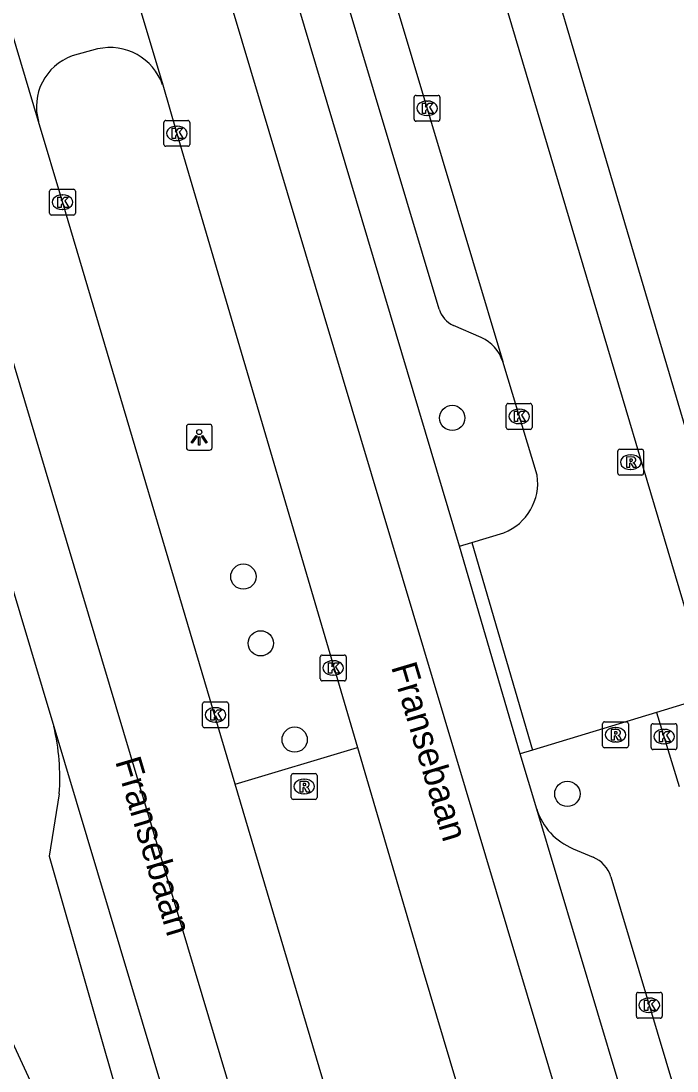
# Model space of a CAD drawing. Extents: x 157767 to 159171, y 387842 to 389425.
# Drawn here: x 158444.48 to 158469.87, y 388527.62 to 388568.27 of the extents above; entities that cross this region are included whole.
import ezdxf

# ---------------------------------------------------------------- set-up
doc = ezdxf.new("R2010")
doc.units = 0
for name, color, linetype in [('IMGEO_Berm_groen', 7, 'Continuous'), ('IMGEO_Boom', 7, 'Continuous'), ('IMGEO_Fietspad_gesloten', 7, 'Continuous'), ('IMGEO_Kolk', 7, 'Continuous'), ('IMGEO_Lichtpunt', 7, 'Continuous'), ('IMGEO_Openbare_ruimte_label', 7, 'Continuous'), ('IMGEO_Parkeervlak_open', 7, 'Continuous'), ('IMGEO_Rijbaan_lokaal_gesloten', 7, 'Continuous'), ('IMGEO_Rijbaan_lokaal_open', 7, 'Continuous'), ('IMGEO_Rioolput', 7, 'Continuous'), ('IMGEO_Voetpad_open', 7, 'Continuous')]:
    doc.layers.add(name, color=color, linetype=linetype)

msp = doc.modelspace()

# ---------------------------------------------------------------- linework, layer by layer
at = {"layer": 'IMGEO_Berm_groen'}
msp.add_lwpolyline([(158452.775, 388538.729), (158457.505, 388540.141)], dxfattribs=at)
at = {"layer": 'IMGEO_Boom'}
for centre in [(158461.174, 388552.9), (158453.09, 388546.758), (158453.762, 388544.176), (158455.075, 388540.448), (158465.629, 388538.348)]:
    msp.add_circle(centre, 0.489, dxfattribs=at)
at = {"layer": 'IMGEO_Fietspad_gesloten'}
for points in [[(158461.451, 388547.937), (158449.46, 388588.182)], [(158463.799, 388539.895), (158461.451, 388547.937)], [(158464.441, 388537.75), (158463.799, 388539.895)], [(158469.167, 388521.961), (158464.441, 388537.75)]]:
    msp.add_lwpolyline(points, dxfattribs=at)
at = {"layer": 'IMGEO_Kolk'}
for p, q in [((158459.698, 388564.461), (158459.698, 388565.313)), ((158459.773, 388565.387), (158460.625, 388565.387)), ((158460.186, 388565.167), (158460.211, 388565.167)), ((158460.699, 388565.313), (158460.699, 388564.461)), ((158450.013, 388563.49), (158450.013, 388564.342)), ((158450.088, 388564.416), (158450.94, 388564.416)), ((158451.014, 388564.342), (158451.014, 388563.49)), ((158460.625, 388564.387), (158459.773, 388564.387)), ((158460.209, 388564.607), (158460.184, 388564.607)), ((158450.501, 388564.196), (158450.526, 388564.196)), ((158450.524, 388563.636), (158450.499, 388563.636)), ((158450.94, 388563.416), (158450.088, 388563.416)), ((158445.59, 388560.827), (158445.59, 388561.679)), ((158445.665, 388561.753), (158446.517, 388561.753)), ((158446.078, 388561.533), (158446.103, 388561.533)), ((158446.591, 388561.679), (158446.591, 388560.827)), ((158446.517, 388560.753), (158445.665, 388560.753)), ((158446.101, 388560.973), (158446.076, 388560.973)), ((158463.26, 388552.533), (158463.26, 388553.385)), ((158463.335, 388553.459), (158464.187, 388553.459)), ((158464.261, 388553.385), (158464.261, 388552.533)), ((158463.748, 388553.239), (158463.773, 388553.239)), ((158463.771, 388552.679), (158463.746, 388552.679)), ((158464.187, 388552.459), (158463.335, 388552.459)), ((158456.068, 388542.796), (158456.068, 388543.648)), ((158456.143, 388543.722), (158456.995, 388543.722)), ((158457.069, 388543.648), (158457.069, 388542.796)), ((158456.556, 388543.502), (158456.581, 388543.502)), ((158456.579, 388542.942), (158456.554, 388542.942)), ((158456.995, 388542.722), (158456.143, 388542.722)), ((158451.512, 388540.979), (158451.512, 388541.831)), ((158451.587, 388541.905), (158452.439, 388541.905)), ((158452, 388541.685), (158452.025, 388541.685)), ((158452.513, 388541.831), (158452.513, 388540.979)), ((158452.023, 388541.125), (158451.998, 388541.125)), ((158452.439, 388540.905), (158451.587, 388540.905)), ((158468.87, 388540.139), (158468.87, 388540.991)), ((158468.945, 388541.065), (158469.797, 388541.065)), ((158469.358, 388540.845), (158469.383, 388540.845)), ((158469.871, 388540.991), (158469.871, 388540.139)), ((158469.797, 388540.065), (158468.945, 388540.065)), ((158469.381, 388540.285), (158469.356, 388540.285)), ((158468.299, 388529.738), (158468.299, 388530.59)), ((158468.374, 388530.664), (158469.226, 388530.664)), ((158469.3, 388530.59), (158469.3, 388529.738)), ((158468.787, 388530.444), (158468.812, 388530.444)), ((158468.81, 388529.884), (158468.785, 388529.884)), ((158469.226, 388529.664), (158468.374, 388529.664))]:
    msp.add_line(p, q, dxfattribs=at)
for points in [[(158459.698, 388564.461), (158459.698, 388565.313)], [(158459.773, 388565.387), (158460.625, 388565.387)], [(158460.699, 388565.313), (158460.699, 388564.461)], [(158460.019, 388565.087), (158460.142, 388565.087), (158460.142, 388564.936), (158460.272, 388565.087), (158460.436, 388565.087), (158460.29, 388564.936), (158460.443, 388564.687), (158460.291, 388564.687), (158460.206, 388564.851), (158460.142, 388564.784), (158460.142, 388564.687), (158460.019, 388564.687), (158460.019, 388565.087)], [(158450.013, 388563.49), (158450.013, 388564.342)], [(158450.088, 388564.416), (158450.94, 388564.416)], [(158451.014, 388564.342), (158451.014, 388563.49)], [(158460.625, 388564.387), (158459.773, 388564.387)], [(158450.334, 388564.116), (158450.457, 388564.116), (158450.457, 388563.965), (158450.587, 388564.116), (158450.751, 388564.116), (158450.605, 388563.965), (158450.758, 388563.716), (158450.606, 388563.716), (158450.521, 388563.88), (158450.457, 388563.813), (158450.457, 388563.716), (158450.334, 388563.716), (158450.334, 388564.116)], [(158450.94, 388563.416), (158450.088, 388563.416)], [(158445.59, 388560.827), (158445.59, 388561.679)], [(158445.665, 388561.753), (158446.517, 388561.753)], [(158445.911, 388561.453), (158446.034, 388561.453), (158446.034, 388561.302), (158446.164, 388561.453), (158446.328, 388561.453), (158446.182, 388561.302), (158446.335, 388561.053), (158446.183, 388561.053), (158446.098, 388561.217), (158446.034, 388561.15), (158446.034, 388561.053), (158445.911, 388561.053), (158445.911, 388561.453)], [(158446.591, 388561.679), (158446.591, 388560.827)], [(158446.517, 388560.753), (158445.665, 388560.753)], [(158463.26, 388552.533), (158463.26, 388553.385)], [(158463.335, 388553.459), (158464.187, 388553.459)], [(158464.261, 388553.385), (158464.261, 388552.533)], [(158463.581, 388553.159), (158463.704, 388553.159), (158463.704, 388553.008), (158463.834, 388553.159), (158463.998, 388553.159), (158463.852, 388553.008), (158464.005, 388552.759), (158463.853, 388552.759), (158463.768, 388552.923), (158463.704, 388552.856), (158463.704, 388552.759), (158463.581, 388552.759), (158463.581, 388553.159)], [(158464.187, 388552.459), (158463.335, 388552.459)], [(158456.068, 388542.796), (158456.068, 388543.648)], [(158456.143, 388543.722), (158456.995, 388543.722)], [(158457.069, 388543.648), (158457.069, 388542.796)], [(158456.389, 388543.422), (158456.512, 388543.422), (158456.512, 388543.271), (158456.642, 388543.422), (158456.806, 388543.422), (158456.66, 388543.271), (158456.813, 388543.022), (158456.661, 388543.022), (158456.576, 388543.186), (158456.512, 388543.119), (158456.512, 388543.022), (158456.389, 388543.022), (158456.389, 388543.422)], [(158456.995, 388542.722), (158456.143, 388542.722)], [(158451.512, 388540.979), (158451.512, 388541.831)], [(158451.587, 388541.905), (158452.439, 388541.905)], [(158451.833, 388541.605), (158451.956, 388541.605), (158451.956, 388541.454), (158452.086, 388541.605), (158452.25, 388541.605), (158452.104, 388541.454), (158452.257, 388541.205), (158452.105, 388541.205), (158452.02, 388541.369), (158451.956, 388541.302), (158451.956, 388541.205), (158451.833, 388541.205), (158451.833, 388541.605)], [(158452.513, 388541.831), (158452.513, 388540.979)], [(158452.439, 388540.905), (158451.587, 388540.905)], [(158468.87, 388540.139), (158468.87, 388540.991)], [(158468.945, 388541.065), (158469.797, 388541.065)], [(158469.191, 388540.765), (158469.314, 388540.765), (158469.314, 388540.614), (158469.444, 388540.765), (158469.608, 388540.765), (158469.462, 388540.614), (158469.615, 388540.365), (158469.463, 388540.365), (158469.378, 388540.529), (158469.314, 388540.462), (158469.314, 388540.365), (158469.191, 388540.365), (158469.191, 388540.765)], [(158469.871, 388540.991), (158469.871, 388540.139)], [(158469.797, 388540.065), (158468.945, 388540.065)], [(158468.299, 388529.738), (158468.299, 388530.59)], [(158468.374, 388530.664), (158469.226, 388530.664)], [(158469.3, 388530.59), (158469.3, 388529.738)], [(158468.62, 388530.364), (158468.743, 388530.364), (158468.743, 388530.213), (158468.873, 388530.364), (158469.037, 388530.364), (158468.891, 388530.213), (158469.044, 388529.964), (158468.892, 388529.964), (158468.807, 388530.128), (158468.743, 388530.061), (158468.743, 388529.964), (158468.62, 388529.964), (158468.62, 388530.364)], [(158469.226, 388529.664), (158468.374, 388529.664)]]:
    msp.add_lwpolyline(points, dxfattribs=at)
for centre, start, end in [((158459.775, 388565.311), 91.552, 178.448), ((158459.775, 388565.311), 91.552, 178.448), ((158460.623, 388565.311), 1.552, 88.448), ((158460.623, 388565.311), 1.552, 88.448), ((158450.09, 388564.34), 91.552, 178.448), ((158450.09, 388564.34), 91.552, 178.448), ((158450.938, 388564.34), 1.552, 88.448), ((158450.938, 388564.34), 1.552, 88.448), ((158459.775, 388564.463), 181.552, 268.448), ((158459.775, 388564.463), 181.552, 268.448), ((158460.623, 388564.463), 271.552, 358.448), ((158460.623, 388564.463), 271.552, 358.448), ((158450.09, 388563.492), 181.552, 268.448), ((158450.09, 388563.492), 181.552, 268.448), ((158450.938, 388563.492), 271.552, 358.448), ((158450.938, 388563.492), 271.552, 358.448), ((158445.667, 388561.677), 91.552, 178.448), ((158445.667, 388561.677), 91.552, 178.448), ((158446.515, 388561.677), 1.552, 88.448), ((158446.515, 388561.677), 1.552, 88.448), ((158445.667, 388560.829), 181.552, 268.448), ((158445.667, 388560.829), 181.552, 268.448), ((158446.515, 388560.829), 271.552, 358.448), ((158446.515, 388560.829), 271.552, 358.448), ((158463.337, 388553.383), 91.552, 178.448), ((158463.337, 388553.383), 91.552, 178.448), ((158464.185, 388553.383), 1.552, 88.448), ((158464.185, 388553.383), 1.552, 88.448), ((158463.337, 388552.535), 181.552, 268.448), ((158463.337, 388552.535), 181.552, 268.448), ((158464.185, 388552.535), 271.552, 358.448), ((158464.185, 388552.535), 271.552, 358.448), ((158456.145, 388543.646), 91.552, 178.448), ((158456.145, 388543.646), 91.552, 178.448), ((158456.993, 388543.646), 1.552, 88.448), ((158456.993, 388543.646), 1.552, 88.448), ((158456.145, 388542.798), 181.552, 268.448), ((158456.145, 388542.798), 181.552, 268.448), ((158456.993, 388542.798), 271.552, 358.448), ((158456.993, 388542.798), 271.552, 358.448), ((158451.589, 388541.829), 91.552, 178.448), ((158451.589, 388541.829), 91.552, 178.448), ((158452.437, 388541.829), 1.552, 88.448), ((158452.437, 388541.829), 1.552, 88.448), ((158451.589, 388540.981), 181.552, 268.448), ((158451.589, 388540.981), 181.552, 268.448), ((158452.437, 388540.981), 271.552, 358.448), ((158452.437, 388540.981), 271.552, 358.448), ((158468.947, 388540.989), 91.552, 178.448), ((158468.947, 388540.989), 91.552, 178.448), ((158469.795, 388540.989), 1.552, 88.448), ((158469.795, 388540.989), 1.552, 88.448), ((158468.947, 388540.141), 181.552, 268.448), ((158468.947, 388540.141), 181.552, 268.448), ((158469.795, 388540.141), 271.552, 358.448), ((158469.795, 388540.141), 271.552, 358.448), ((158468.376, 388530.588), 91.552, 178.448), ((158468.376, 388530.588), 91.552, 178.448), ((158469.224, 388530.588), 1.552, 88.448), ((158469.224, 388530.588), 1.552, 88.448), ((158468.376, 388529.74), 181.552, 268.448), ((158468.376, 388529.74), 181.552, 268.448), ((158469.224, 388529.74), 271.552, 358.448), ((158469.224, 388529.74), 271.552, 358.448)]:
    msp.add_arc(centre, 0.0765, start, end, dxfattribs=at)
for centre, major_axis, ratio, start_param, end_param in [((158460.185, 388564.887), (-0.387, 0.002), 0.722429, 4.712389, 7.853982), ((158460.21, 388564.887), (-0.39, 0.002), 0.717154, 1.570796, 4.712389), ((158450.5, 388563.916), (-0.387, 0.002), 0.722429, 4.712389, 7.853982), ((158450.525, 388563.916), (-0.39, 0.002), 0.717154, 1.570796, 4.712389), ((158446.077, 388561.253), (-0.387, 0.002), 0.722429, 4.712389, 7.853982), ((158446.102, 388561.253), (-0.39, 0.002), 0.717154, 1.570796, 4.712389), ((158463.747, 388552.959), (-0.387, 0.002), 0.722429, 4.712389, 7.853982), ((158463.772, 388552.959), (-0.39, 0.002), 0.717154, 1.570796, 4.712389), ((158456.555, 388543.222), (-0.387, 0.002), 0.722429, 4.712389, 7.853982), ((158456.58, 388543.222), (-0.39, 0.002), 0.717154, 1.570796, 4.712389), ((158451.999, 388541.405), (-0.387, 0.002), 0.722429, 4.712389, 7.853982), ((158452.024, 388541.405), (-0.39, 0.002), 0.717154, 1.570796, 4.712389), ((158469.357, 388540.565), (-0.387, 0.002), 0.722429, 4.712389, 7.853982), ((158469.382, 388540.565), (-0.39, 0.002), 0.717154, 1.570796, 4.712389), ((158468.786, 388530.164), (-0.387, 0.002), 0.722429, 4.712389, 7.853982), ((158468.811, 388530.164), (-0.39, 0.002), 0.717154, 1.570796, 4.712389)]:
    msp.add_ellipse(centre, major_axis=major_axis, ratio=ratio, start_param=start_param, end_param=end_param, dxfattribs=at)
at = {"layer": 'IMGEO_Lichtpunt'}
for p, q in [((158450.883, 388552.555), (158450.883, 388551.748)), ((158450.883, 388552.555), (158450.883, 388551.748)), ((158451.785, 388552.65), (158450.977, 388552.65)), ((158451.785, 388552.65), (158450.977, 388552.65)), ((158451.879, 388551.748), (158451.879, 388552.555)), ((158451.879, 388551.748), (158451.879, 388552.555)), ((158450.977, 388551.654), (158451.785, 388551.654)), ((158450.977, 388551.654), (158451.785, 388551.654))]:
    msp.add_line(p, q, dxfattribs=at)
for points in [[(158451.257, 388552.219), (158451.296, 388552.191), (158451.108, 388551.929), (158451.07, 388551.956), (158451.257, 388552.219)], [(158451.359, 388552.171), (158451.406, 388552.171), (158451.406, 388551.849), (158451.359, 388551.849), (158451.359, 388552.171)], [(158451.469, 388552.191), (158451.507, 388552.218), (158451.694, 388551.956), (158451.655, 388551.928), (158451.469, 388552.191)]]:
    msp.add_lwpolyline(points, dxfattribs=at)
msp.add_circle((158451.382, 388552.353), 0.0994, dxfattribs=at)
for centre, start, end in [((158450.977, 388552.555), 90, 180), ((158450.977, 388552.555), 90, 180), ((158451.785, 388552.555), 0, 90), ((158451.785, 388552.555), 0, 90), ((158450.977, 388551.748), 180, 270), ((158450.977, 388551.748), 180, 270), ((158451.785, 388551.748), 270, 0), ((158451.785, 388551.748), 270, 360)]:
    msp.add_arc(centre, 0.0946, start, end, dxfattribs=at)
at = {"layer": 'IMGEO_Parkeervlak_open'}
for points in [[(158460.663, 388557.114), (158454.339, 388578.29)], [(158462.297, 388556.012), (158461.219, 388556.485)]]:
    msp.add_lwpolyline(points, dxfattribs=at)
for centre, radius, start, end in [((158461.621, 388557.4), 0.999, 196.6384, 246.3113), ((158461.681, 388554.627), 1.516, 17.4284, 66.0066)]:
    msp.add_arc(centre, radius, start, end, dxfattribs=at)
at = {"layer": 'IMGEO_Rijbaan_lokaal_gesloten'}
for points in [[(158440.721, 388608.723), (158446.314, 388589.997), (158457.626, 388552.124), (158464.894, 388527.789), (158480.215, 388476.493), (158481.169, 388473.225), (158483.509, 388473.88)], [(158445.31, 388581.354), (158449.967, 388565.794)], [(158445.163, 388564.371), (158440.506, 388579.991)], [(158449.967, 388565.794), (158450.518, 388563.909), (158457.505, 388540.141)], [(158452.775, 388538.729), (158446.097, 388561.229), (158445.163, 388564.371)], [(158439.223, 388562.783), (158441.666, 388563.453), (158445.415, 388550.891), (158451.737, 388529.713), (158460.347, 388500.871), (158467.817, 388474.585), (158468.769, 388471.054)], [(158439.223, 388562.783), (158439.395, 388562.181), (158439.538, 388561.704), (158445.754, 388540.958)], [(158445.754, 388540.958), (158463.226, 388482.541)], [(158457.505, 388540.141), (158460.048, 388531.489), (158469.256, 388500.62)], [(158464.469, 388499.312), (158464.264, 388500), (158453.294, 388536.979), (158452.775, 388538.729)]]:
    msp.add_lwpolyline(points, dxfattribs=at)
at = {"layer": 'IMGEO_Rijbaan_lokaal_open'}
for points in [[(158471.199, 388542.144), (158453.04, 388603.235), (158450.234, 388612.75)], [(158455.202, 388581.638), (158456.092, 388578.636), (158463.127, 388555.081)], [(158447.447, 388567.183), (158446.466, 388566.913)], [(158464.459, 388550.68), (158463.127, 388555.081)], [(158461.929, 388548.082), (158463.173, 388548.458)], [(158461.929, 388548.082), (158464.276, 388540.04)], [(158471.199, 388542.144), (158469.078, 388541.499)], [(158469.078, 388541.499), (158464.276, 388540.04)]]:
    msp.add_lwpolyline(points, dxfattribs=at)
for centre, radius, start, end in [((158447.937, 388565.092), 2.147, 19.0727, 103.201), ((158447.163, 388564.951), 2.082, 109.5488, 196.1728), ((158462.413, 388550.381), 2.068, 291.5713, 8.3078)]:
    msp.add_arc(centre, radius, start, end, dxfattribs=at)
at = {"layer": 'IMGEO_Rioolput'}
for p, q in [((158467.654, 388551.69), (158468.506, 388551.69)), ((158467.579, 388550.764), (158467.579, 388551.616)), ((158468.067, 388551.47), (158468.092, 388551.47)), ((158468.58, 388551.616), (158468.58, 388550.764)), ((158468.09, 388550.91), (158468.065, 388550.91)), ((158468.506, 388550.69), (158467.654, 388550.69)), ((158467.064, 388541.136), (158467.916, 388541.136)), ((158466.989, 388540.21), (158466.989, 388541.062)), ((158467.477, 388540.916), (158467.502, 388540.916)), ((158467.99, 388541.062), (158467.99, 388540.21)), ((158467.5, 388540.356), (158467.475, 388540.356)), ((158467.916, 388540.136), (158467.064, 388540.136)), ((158455.015, 388539.132), (158455.867, 388539.132)), ((158454.94, 388538.206), (158454.94, 388539.058)), ((158455.428, 388538.912), (158455.453, 388538.912)), ((158455.941, 388539.058), (158455.941, 388538.206)), ((158455.451, 388538.352), (158455.426, 388538.352)), ((158455.867, 388538.132), (158455.015, 388538.132))]:
    msp.add_line(p, q, dxfattribs=at)
for points in [[(158467.654, 388551.69), (158468.506, 388551.69)], [(158467.579, 388550.764), (158467.579, 388551.616)], [(158468.168, 388551.388), (158467.916, 388551.39), (158467.916, 388550.99)], [(158468.094, 388551.309), (158468.04, 388551.309), (158468.04, 388551.228)], [(158468.58, 388551.616), (158468.58, 388550.764)], [(158467.916, 388550.99), (158468.04, 388550.99), (158468.04, 388551.152), (158468.051, 388551.152)], [(158468.04, 388551.228), (158468.092, 388551.228)], [(158468.098, 388551.123), (158468.169, 388550.99), (158468.309, 388550.99), (158468.244, 388551.116)], [(158468.506, 388550.69), (158467.654, 388550.69)], [(158467.064, 388541.136), (158467.916, 388541.136)], [(158466.989, 388540.21), (158466.989, 388541.062)], [(158467.578, 388540.834), (158467.326, 388540.836), (158467.326, 388540.436)], [(158467.504, 388540.755), (158467.45, 388540.755), (158467.45, 388540.674)], [(158467.99, 388541.062), (158467.99, 388540.21)], [(158467.326, 388540.436), (158467.45, 388540.436), (158467.45, 388540.598), (158467.461, 388540.598)], [(158467.45, 388540.674), (158467.502, 388540.674)], [(158467.508, 388540.569), (158467.579, 388540.436), (158467.719, 388540.436), (158467.654, 388540.562)], [(158467.916, 388540.136), (158467.064, 388540.136)], [(158455.015, 388539.132), (158455.867, 388539.132)], [(158454.94, 388538.206), (158454.94, 388539.058)], [(158455.529, 388538.83), (158455.277, 388538.832), (158455.277, 388538.432)], [(158455.455, 388538.751), (158455.401, 388538.751), (158455.401, 388538.67)], [(158455.941, 388539.058), (158455.941, 388538.206)], [(158455.277, 388538.432), (158455.401, 388538.432), (158455.401, 388538.594), (158455.412, 388538.594)], [(158455.401, 388538.67), (158455.453, 388538.67)], [(158455.459, 388538.565), (158455.53, 388538.432), (158455.67, 388538.432), (158455.605, 388538.558)], [(158455.867, 388538.132), (158455.015, 388538.132)]]:
    msp.add_lwpolyline(points, dxfattribs=at)
for centre, radius, start, end in [((158467.656, 388551.614), 0.0765, 91.552, 178.448), ((158467.656, 388551.614), 0.0765, 91.552, 178.448), ((158468.504, 388551.614), 0.0765, 1.552, 88.448), ((158468.504, 388551.614), 0.0765, 1.552, 88.448), ((158468.1, 388551.213), 0.0964, 77.0061, 93.1865), ((158468.114, 388551.27), 0.0378, 276.6634, 79.6772), ((158468.167, 388551.278), 0.109, 350.3612, 89.416), ((158468.05, 388551.099), 0.0533, 26.0293, 88.6989), ((158468.076, 388551.417), 0.19, 274.7715, 282.9687), ((158468.165, 388551.278), 0.112, 277.5842, 350.9817), ((158468.149, 388551.063), 0.108, 29.5134, 73.7905), ((158467.656, 388550.766), 0.0765, 181.552, 268.448), ((158467.656, 388550.766), 0.0765, 181.552, 268.448), ((158468.504, 388550.766), 0.0765, 271.552, 358.448), ((158468.504, 388550.766), 0.0765, 271.552, 358.448), ((158467.066, 388541.06), 0.0765, 91.552, 178.448), ((158467.066, 388541.06), 0.0765, 91.552, 178.448), ((158467.914, 388541.06), 0.0765, 1.552, 88.448), ((158467.914, 388541.06), 0.0765, 1.552, 88.448), ((158467.51, 388540.659), 0.0964, 77.0061, 93.1865), ((158467.524, 388540.716), 0.0378, 276.6634, 79.6772), ((158467.577, 388540.724), 0.109, 350.3612, 89.416), ((158467.46, 388540.545), 0.0533, 26.0293, 88.6989), ((158467.486, 388540.863), 0.19, 274.7715, 282.9687), ((158467.575, 388540.724), 0.112, 277.5842, 350.9817), ((158467.559, 388540.509), 0.108, 29.5134, 73.7905), ((158467.066, 388540.212), 0.0765, 181.552, 268.448), ((158467.066, 388540.212), 0.0765, 181.552, 268.448), ((158467.914, 388540.212), 0.0765, 271.552, 358.448), ((158467.914, 388540.212), 0.0765, 271.552, 358.448), ((158455.017, 388539.056), 0.0765, 91.552, 178.448), ((158455.017, 388539.056), 0.0765, 91.552, 178.448), ((158455.865, 388539.056), 0.0765, 1.552, 88.448), ((158455.865, 388539.056), 0.0765, 1.552, 88.448), ((158455.461, 388538.655), 0.0964, 77.0061, 93.1865), ((158455.475, 388538.712), 0.0378, 276.6634, 79.6772), ((158455.528, 388538.72), 0.109, 350.3612, 89.416), ((158455.526, 388538.72), 0.112, 277.5842, 350.9817), ((158455.411, 388538.541), 0.0533, 26.0293, 88.6989), ((158455.437, 388538.859), 0.19, 274.7715, 282.9687), ((158455.51, 388538.505), 0.108, 29.5134, 73.7905), ((158455.017, 388538.208), 0.0765, 181.552, 268.448), ((158455.017, 388538.208), 0.0765, 181.552, 268.448), ((158455.865, 388538.208), 0.0765, 271.552, 358.448), ((158455.865, 388538.208), 0.0765, 271.552, 358.448)]:
    msp.add_arc(centre, radius, start, end, dxfattribs=at)
for centre, major_axis, ratio, start_param, end_param in [((158468.066, 388551.19), (-0.387, 0.002), 0.722429, 4.712389, 7.853982), ((158468.091, 388551.19), (-0.39, 0.002), 0.717154, 1.570796, 4.712389), ((158467.476, 388540.636), (-0.387, 0.002), 0.722429, 4.712389, 7.853982), ((158467.501, 388540.636), (-0.39, 0.002), 0.717154, 1.570796, 4.712389), ((158455.427, 388538.632), (-0.387, 0.002), 0.722429, 4.712389, 7.853982), ((158455.452, 388538.632), (-0.39, 0.002), 0.717154, 1.570796, 4.712389)]:
    msp.add_ellipse(centre, major_axis=major_axis, ratio=ratio, start_param=start_param, end_param=end_param, dxfattribs=at)
at = {"layer": 'IMGEO_Voetpad_open'}
for points in [[(158452.306, 388613.028), (158453.687, 388608.355), (158454.684, 388604.98), (158473.046, 388542.834)], [(158461.451, 388547.937), (158461.929, 388548.082)], [(158469.078, 388541.499), (158469.953, 388538.636)], [(158464.276, 388540.04), (158463.799, 388539.895)], [(158445.965, 388538.348), (158445.571, 388535.931), (158448.565, 388525.474), (158456.195, 388500), (158460.527, 388485.535)], [(158465.847, 388536.226), (158466.628, 388535.897)], [(158467.312, 388535.135), (158469.816, 388526.761)], [(158461.785, 388463.769), (158461.399, 388472.839), (158453.277, 388500), (158445.673, 388525.427), (158443.317, 388530.531)]]:
    msp.add_lwpolyline(points, dxfattribs=at)
for centre, radius, start, end in [((158437.176, 388538.951), 8.81, 356.0755, 13.1683), ((158466.811, 388538.526), 2.493, 198.1248, 247.2627), ((158466.162, 388534.791), 1.2, 16.6594, 67.1653)]:
    msp.add_arc(centre, radius, start, end, dxfattribs=at)

# ---------------------------------------------------------------- texts
at = {"layer": 'IMGEO_Openbare_ruimte_label'}
for p in [(158458.8, 388543.271), (158448.121, 388539.612)]:
    msp.add_text('Fransebaan', height=1, rotation=286.6224, dxfattribs=at).set_placement(p)

doc.saveas('drawing.dxf')
